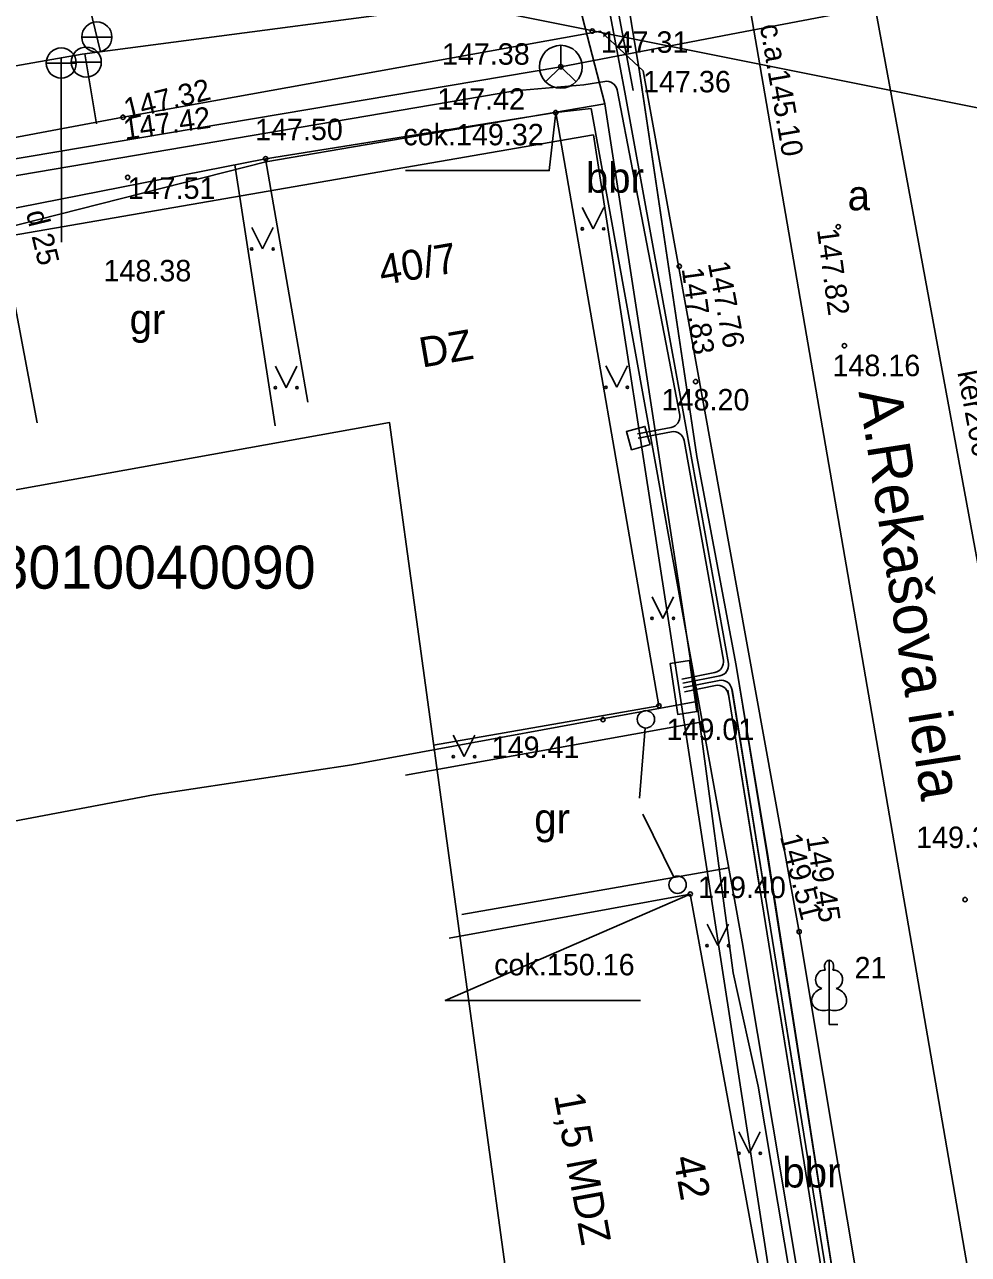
# Model space of a CAD drawing. Extents: x 728710 to 728960, y 272811 to 273475.
# Drawn here: x 728821.98 to 728843.96, y 272928.12 to 272956.75 of the extents above; entities that cross this region are included whole.
import ezdxf

# ---------------------------------------------------------------- set-up
doc = ezdxf.new("R2010")
doc.units = 0
for name, color, linetype in [('58', 7, 'Continuous'), ('GEOD_ELEM_####_TKST_#', 7, 'Continuous'), ('Level 15', 7, 'Continuous'), ('Level 17', 7, 'Continuous'), ('Level 23', 7, 'Continuous'), ('Level 27', 7, 'Continuous'), ('Level 3', 7, 'Continuous'), ('Level 36', 7, 'Continuous'), ('Level 39', 7, 'Continuous'), ('Level 4', 7, 'Continuous'), ('Level 41', 7, 'Continuous'), ('Level 43', 7, 'Continuous'), ('Level 46', 7, 'Continuous'), ('Level 48', 7, 'Continuous'), ('Level 50', 7, 'Continuous'), ('Level 54', 7, 'Continuous'), ('Level 55', 7, 'Continuous'), ('Level 56', 7, 'Continuous'), ('Level 57', 7, 'Continuous'), ('Level 58', 7, 'Continuous'), ('Level 59', 7, 'Continuous'), ('Level 60', 7, 'Continuous'), ('Level 62', 7, 'Continuous'), ('Level 9', 7, 'Continuous'), ('RAMI_UZMR_####_####_#', 7, 'Continuous'), ('RELJ_ELEM_####_####_#', 7, 'Continuous'), ('RELJ_NOGA_####_####_#', 7, 'Continuous'), ('ROBZ_ELEM_####_####_#', 7, 'Continuous'), ('ROBZ_KADS_####_TKST_#', 7, 'Continuous'), ('ROBZ_UZMR_####_####_#', 7, 'Continuous'), ('TERT_ELEM_####_####_#', 7, 'Continuous'), ('TERT_KONT_####_####_#', 7, 'Continuous')]:
    doc.layers.add(name, color=color, linetype=linetype)

msp = doc.modelspace()

# ---------------------------------------------------------------- linework, layer by layer
at = {"layer": 'GEOD_ELEM_####_TKST_#'}
msp.add_lwpolyline([(728834.957, 272963.773), (728836.299, 272955.654), (728837.635, 272946.696), (728838.556, 272941.827), (728839.286, 272937.451), (728841.341, 272924.237), (728842.91, 272914.786), (728843.079, 272914.144), (728843.387, 272914.165)], dxfattribs=at)
at = {"layer": 'Level 15'}
for points in [[(728836.549, 272946.976), (728836.118, 272946.855), (728835.999, 272947.278), (728836.43, 272947.399)], [(728837.464, 272941.943), (728837.639, 272940.756), (728837.194, 272940.691), (728837.019, 272941.878)]]:
    msp.add_lwpolyline(points, close=True, dxfattribs=at)
at = {"layer": 'Level 17'}
for p, q in [((728822.683, 272960.538), (728823.746, 272956.12)), ((728823.317, 272956.063), (728838.727, 272958.097)), ((728811.727, 272954.054), (728823.317, 272956.063)), ((728822.84, 272951.684), (728822.832, 272955.98)), ((728823.384, 272956.072), (728823.656, 272954.443))]:
    msp.add_line(p, q, dxfattribs=at)
msp.add_lwpolyline([(728838.743, 272957.939), (728846.579, 272912.528)], dxfattribs=at)
at = {"layer": 'Level 23'}
msp.add_lwpolyline([(728849.007, 272911.469), (728845.423, 272937.468), (728840.671, 272963.226)], dxfattribs=at)
at = {"layer": 'Level 27'}
msp.add_lwpolyline([(728814.389, 272946.108), (728813.654, 272950.038), (728821.546, 272951.357), (728822.271, 272947.481)], dxfattribs=at)
at = {"layer": 'Level 3'}
for p, q in [((728827.594, 272953.632), (728834.352, 272954.706)), ((728836.755, 272940.891), (728834.352, 272954.706)), ((728828.383, 272949.083), (728827.594, 272953.632)), ((728828.577, 272947.962), (728828.383, 272949.083)), ((728836.755, 272940.891), (728831.503, 272939.977)), ((728837.484, 272936.508), (728831.868, 272935.477)), ((728839.749, 272924.167), (728837.484, 272936.508))]:
    msp.add_line(p, q, dxfattribs=at)
at = {"layer": 'Level 36'}
for p, q in [((728835.963, 272955.182), (728834.286, 272964.063)), ((728836.159, 272955.22), (728834.483, 272964.1)), ((728839.123, 272936.521), (728838.36, 272941.254)), ((728839.909, 272932.29), (728839.578, 272934.334))]:
    msp.add_line(p, q, dxfattribs=at)
for points in [[(728839.221, 272936.537), (728838.459, 272941.27)], [(728839.81, 272932.274), (728839.479, 272934.318)]]:
    msp.add_lwpolyline(points, dxfattribs=at)
at = {"layer": 'Level 39'}
for p, q in [((728823.312, 272956.465), (728824.015, 272956.465)), ((728823.662, 272956.465), (728823.662, 272956.466)), ((728823.065, 272955.881), (728823.767, 272955.881)), ((728823.415, 272955.881), (728823.415, 272955.882)), ((728822.481, 272955.859), (728823.184, 272955.859)), ((728822.832, 272955.859), (728822.832, 272955.86))]:
    msp.add_line(p, q, dxfattribs=at)
for centre in [(728823.663, 272956.465), (728822.833, 272955.859), (728823.416, 272955.881)]:
    msp.add_circle(centre, 0.351, dxfattribs=at)
at = {"layer": 'Level 4'}
for p, q in [((728835.398, 272956.598), (728836.385, 272955.677)), ((728821.35, 272952.404), (728827.594, 272953.632))]:
    msp.add_line(p, q, dxfattribs=at)
for points in [[(728811.865, 272952.269), (728824.272, 272954.596), (728835.398, 272956.598)], [(728836.385, 272955.677), (728840.022, 272935.628), (728842.824, 272918.85)], [(728834.352, 272954.706), (728835.179, 272954.798)], [(728835.179, 272954.798), (728838.698, 272935.397), (728841.558, 272918.272)], [(728826.875, 272953.491), (728827.813, 272947.408)], [(728837.769, 272940.517), (728830.85, 272939.277)], [(728832.167, 272936.03), (728838.386, 272937.12)]]:
    msp.add_lwpolyline(points, dxfattribs=at)
at = {"layer": 'Level 41'}
msp.add_lwpolyline([(728811.889, 272951.962), (728816.826, 272952.795), (728834.47, 272955.772), (728838.603, 272956.561), (728846.624, 272958.09), (728847.01, 272957.116)], dxfattribs=at)
at = {"layer": 'Level 43'}
for p, q in [((728836.435, 272940.377), (728836.301, 272938.74)), ((728837.101, 272936.903), (728836.379, 272938.369))]:
    msp.add_line(p, q, dxfattribs=at)
for centre in [(728836.451, 272940.576), (728837.189, 272936.724)]:
    msp.add_circle(centre, 0.202, dxfattribs=at)
at = {"layer": 'Level 46'}
msp.add_line((728834.47, 272955.772), (728834.824, 272955.418), dxfattribs=at)
msp.add_lwpolyline([(728834.47, 272956.272), (728834.47, 272955.772), (728834.116, 272955.418)], dxfattribs=at)
msp.add_circle((728834.47, 272955.772), 0.5, dxfattribs=at)
at = {"layer": 'Level 48'}
for centre in [(728835.202, 272956.604), (728834.47, 272955.772), (728834.352, 272954.706), (728824.272, 272954.596), (728827.594, 272953.632), (728824.381, 272953.196), (728840.932, 272952.047), (728837.229, 272951.128), (728841.077, 272949.277), (728837.61, 272948.44), (728836.755, 272940.891), (728835.453, 272940.57), (728837.484, 272936.508), (728843.886, 272936.379), (728840.022, 272935.628)]:
    msp.add_circle(centre, 0.05, dxfattribs=at)
at = {"layer": 'Level 9'}
for points in [[(728834.352, 272954.706), (728834.202, 272953.356), (728830.856, 272953.356)], [(728837.484, 272936.508), (728831.78, 272934.032), (728836.324, 272934.032)]]:
    msp.add_lwpolyline(points, dxfattribs=at)
at = {"layer": 'RAMI_UZMR_####_####_#'}
for points in [[(728810.894, 273070.336), (728816.634, 273032.011), (728817.26, 273023.998), (728805.412, 273016.121), (728806.079, 273011.62), (728806.601, 273008.097), (728806.659, 273004.632), (728817.58, 273007.699), (728824.279, 272969.525), (728810.963, 272966.628), (728810.935, 272966.213), (728811.098, 272962.191), (728811.981, 272950.771), (728813.612, 272944.45), (728830.483, 272947.485), (728837.542, 272895.947)], [(728846.661, 272954.322), (728808.413, 272961.978)]]:
    msp.add_lwpolyline(points, dxfattribs=at)
at = {"layer": 'RELJ_ELEM_####_####_#'}
msp.add_lwpolyline([(728834.432, 272965.54), (728834.536, 272965.293), (728834.587, 272965.117), (728834.841, 272963.989), (728834.957, 272963.773), (728836.308, 272955.611), (728837.635, 272946.696), (728838.556, 272941.827), (728839.268, 272937.476), (728841.341, 272924.237), (728842.866, 272915.111), (728843.079, 272914.144), (728843.48, 272914.19), (728843.48, 272914.19)], dxfattribs=at)
at = {"layer": 'ROBZ_ELEM_####_####_#'}
for points in [[(728835.228, 272954.187), (728812.493, 272950.254)], [(728835.228, 272954.187), (728847.714, 272873.339)]]:
    msp.add_lwpolyline(points, dxfattribs=at)
at = {"layer": 'ROBZ_UZMR_####_####_#'}
for p, q in [((728832.964, 272964.716), (728835.497, 272954.911)), ((728835.497, 272954.911), (728827.596, 272953.561)), ((728837.637, 272940.991), (728835.497, 272954.911)), ((728827.596, 272953.561), (728813.248, 272949.914)), ((728829.602, 272939.514), (728837.637, 272940.991)), ((728838.487, 272934.675), (728837.637, 272940.991)), ((728824.986, 272938.815), (728829.602, 272939.514)), ((728821.453, 272938.149), (728824.986, 272938.815)), ((728839.068, 272932.037), (728838.487, 272934.675)), ((728840.346, 272924.443), (728839.068, 272932.037))]:
    msp.add_line(p, q, dxfattribs=at)
at = {"layer": 'TERT_ELEM_####_####_#'}
for p, q in [((728835.779, 272955.233), (728837.24, 272947.66)), ((728835.963, 272955.182), (728837.4, 272947.311)), ((728837.039, 272947.373), (728836.256, 272947.225)), ((728837.4, 272947.311), (728838.372, 272941.876)), ((728837.049, 272947.273), (728836.274, 272947.127)), ((728838.257, 272941.955), (728837.342, 272947.071)), ((728837.29, 272941.513), (728838.059, 272941.666)), ((728838.175, 272941.586), (728837.31, 272941.415)), ((728837.329, 272941.317), (728838.159, 272941.481)), ((728838.076, 272941.363), (728837.348, 272941.219)), ((728838.454, 272941.276), (728841.256, 272923.969)), ((728841.074, 272924.468), (728838.372, 272941.158))]:
    msp.add_line(p, q, dxfattribs=at)
for points in [[(728834.309, 272964.578), (728834.286, 272964.063), (728835.963, 272955.182)], [(728818.416, 272952.665), (728833.398, 272955.21), (728835.006, 272955.353), (728835.494, 272955.433)]]:
    msp.add_lwpolyline(points, dxfattribs=at)
for centre, start, end in [((728835.534, 272955.186), 10.9135, 99.2752), ((728836.993, 272947.618), 280.6406, 9.6331), ((728837.095, 272947.027), 10.1398, 100.6406), ((728838.01, 272941.911), 281.2055, 10.1398), ((728838.126, 272941.832), 281.2055, 10.1398), ((728838.125, 272941.118), 9.1979, 101.2055), ((728838.207, 272941.236), 9.1979, 101.2055)]:
    msp.add_arc(centre, 0.25, start, end, dxfattribs=at)
at = {"layer": 'TERT_KONT_####_####_#'}
for p, q in [((728834.97, 272952.498), (728835.22, 272951.998)), ((728835.22, 272951.998), (728835.47, 272952.498)), ((728827.269, 272952.031), (728827.519, 272951.531)), ((728827.519, 272951.531), (728827.769, 272952.031)), ((728827.823, 272948.799), (728828.073, 272948.299)), ((728828.073, 272948.299), (728828.323, 272948.799)), ((728835.522, 272948.808), (728835.772, 272948.308)), ((728835.772, 272948.308), (728836.022, 272948.808)), ((728836.595, 272943.426), (728836.845, 272942.926)), ((728836.845, 272942.926), (728837.095, 272943.426)), ((728831.965, 272940.207), (728832.215, 272939.707)), ((728832.215, 272939.707), (728832.465, 272940.207)), ((728837.878, 272935.809), (728838.128, 272935.309)), ((728838.128, 272935.309), (728838.378, 272935.809)), ((728840.719, 272933.814), (728840.719, 272933.467)), ((728840.719, 272933.467), (728840.919, 272933.467)), ((728838.617, 272930.972), (728838.867, 272930.472)), ((728838.867, 272930.472), (728839.117, 272930.972))]:
    msp.add_line(p, q, dxfattribs=at)
for points in [[(728840.719, 272934.967), (728840.719, 272933.814)], [(728840.809, 272934.735), (728840.808, 272934.736)]]:
    msp.add_lwpolyline(points, dxfattribs=at)
for centre, radius in [((728834.97, 272951.998), 0.028), ((728835.47, 272951.998), 0.0263), ((728827.269, 272951.531), 0.028), ((728827.769, 272951.531), 0.0263), ((728827.823, 272948.299), 0.028), ((728828.323, 272948.299), 0.0263), ((728835.522, 272948.307), 0.028), ((728836.022, 272948.307), 0.0263), ((728836.594, 272942.926), 0.028), ((728837.094, 272942.926), 0.0263), ((728831.964, 272939.706), 0.028), ((728832.464, 272939.706), 0.0263), ((728837.878, 272935.308), 0.028), ((728838.378, 272935.308), 0.0263), ((728838.617, 272930.472), 0.028), ((728839.117, 272930.472), 0.0263)]:
    msp.add_circle(centre, radius, dxfattribs=at)
for centre, major_axis, ratio, start_param, end_param in [((728840.719, 272934.817), (0, -0.15), 0.707107, 3.14537, 5.287485), ((728840.719, 272934.817), (0, -0.15), 0.707107, 0.995701, 3.137816), ((728840.591, 272934.522), (-0.039, -0.212), 0.861323, 3.141593, 6.283185), ((728840.847, 272934.522), (0.039, -0.212), 0.861323, 0, 3.141593), ((728840.629, 272934.06), (0.307, 0.095), 0.814445, 1.570796, 4.752015), ((728840.809, 272934.06), (-0.307, 0.095), 0.814445, 1.531171, 4.712389)]:
    msp.add_ellipse(centre, major_axis=major_axis, ratio=ratio, start_param=start_param, end_param=end_param, dxfattribs=at)

# ---------------------------------------------------------------- texts
at = {"layer": '58'}
msp.add_text(' 147.38', height=0.5, dxfattribs=at).set_placement((728831.516, 272955.82))
at = {"layer": 'Level 50'}
for s, p in [('cok.149.32', (728830.801, 272953.943)), ('cok.150.16', (728832.918, 272934.614))]:
    msp.add_text(s, height=0.5, dxfattribs=at).set_placement(p)
at = {"layer": 'Level 54'}
msp.add_text('A.Rekašova iela', height=1, rotation=278.74, dxfattribs=at).set_placement((728841.403, 272948.203))
at = {"layer": 'Level 55'}
for s, rotation, p in [('c.a.145.10', 279.7905, (728839.104, 272956.729)), ('d 25', 283.5287, (728822.009, 272952.375))]:
    msp.add_text(s, height=0.5, rotation=rotation, dxfattribs=at).set_placement(p)
at = {"layer": 'Level 56'}
msp.add_text(' 149.39', height=0.5, dxfattribs=at).set_placement((728842.56, 272937.578))
at = {"layer": 'Level 57'}
for s, p in [('147.31', (728835.398, 272956.098)), ('147.36', (728836.385, 272955.177)), (' 147.42', (728831.405, 272954.771)), (' 147.50', (728827.162, 272954.063)), ('147.51', (728824.381, 272952.696)), (' 148.38', (728823.632, 272950.775)), (' 148.16', (728840.612, 272948.567)), (' 148.20', (728836.632, 272947.769)), (' 149.01', (728836.746, 272940.093)), (' 149.41', (728832.673, 272939.678)), (' 149.40', (728837.481, 272936.414))]:
    msp.add_text(s, height=0.5, dxfattribs=at).set_placement(p)
for s, rotation, p in [('147.32', 13.733, (728824.362, 272954.534)), ('147.42', 8.0797, (728824.318, 272954.068)), ('147.82', 277.6056, (728840.436, 272951.981)), ('147.83', 277.759, (728837.284, 272951.07)), ('147.76', 280.7047, (728837.892, 272951.201)), ('149.51', 284.3456, (728839.572, 272937.849)), ('149.45', 278.839, (728840.186, 272937.839))]:
    msp.add_text(s, height=0.5, rotation=rotation, dxfattribs=at).set_placement(p)
at = {"layer": 'Level 58'}
for s, p in [('bbr', (728835.053, 272952.841)), ('a', (728841.151, 272952.43)), ('gr', (728824.426, 272949.55)), ('gr', (728833.851, 272937.918)), ('bbr', (728839.631, 272929.674))]:
    msp.add_text(s, height=0.7, dxfattribs=at).set_placement(p)
at = {"layer": 'Level 59'}
for s, rotation, p in [('DZ', 9.829, (728831.239, 272948.764)), ('1,5 MDZ', 280.4, (728834.311, 272931.828))]:
    msp.add_text(s, height=0.7, rotation=rotation, dxfattribs=at).set_placement(p)
at = {"layer": 'Level 60'}
msp.add_text('ker200', height=0.5, rotation=280.453, dxfattribs=at).set_placement((728843.706, 272948.658))
at = {"layer": 'Level 62'}
for s, rotation, p in [('40/7', 9.829, (728830.299, 272950.683)), ('42', 280.4, (728837.087, 272930.362))]:
    msp.add_text(s, height=0.7, rotation=rotation, dxfattribs=at).set_placement(p)
at = {"layer": 'RELJ_NOGA_####_####_#'}
msp.add_text('21', height=0.5, dxfattribs=at).set_placement((728841.313, 272934.544))
at = {"layer": 'ROBZ_KADS_####_TKST_#'}
msp.add_text('68010040090', height=1, dxfattribs=at).set_placement((728820.58, 272943.619))

doc.saveas('drawing.dxf')
